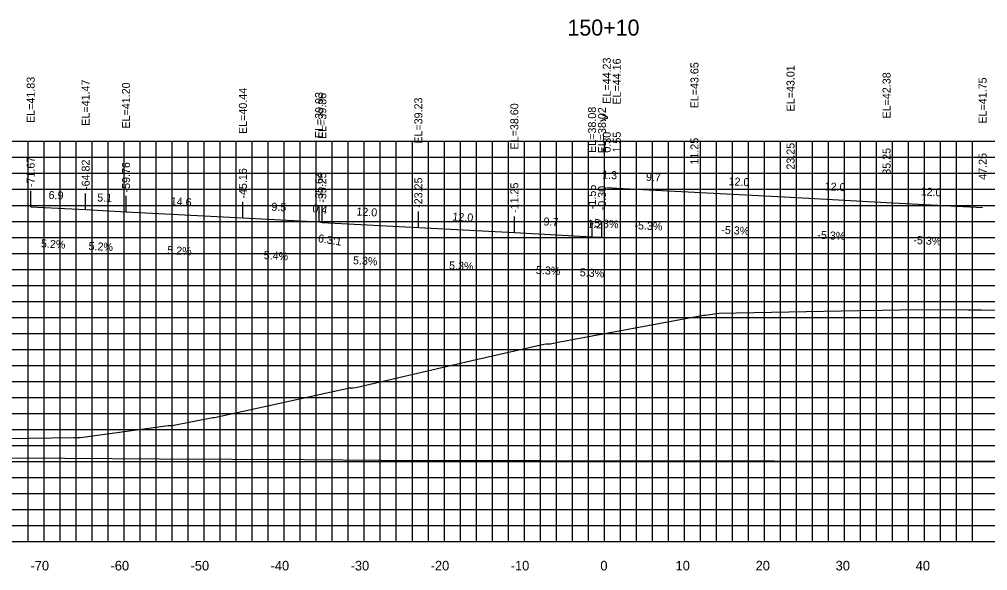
# Model space of a CAD drawing. Extents: x 1800880 to 1818864, y 245271 to 250560.
# Drawn here: x 1808655.4 to 1808776.3, y 249645.6 to 249714.4 of the extents above; entities that cross this region are included whole.
import ezdxf

# ---------------------------------------------------------------- set-up
doc = ezdxf.new("R2010")
doc.units = 0
for name, color, linetype in [('ANNO-TXT', 7, 'Continuous'), ('AXIS', 7, 'Continuous'), ('CL-CNST', 7, 'Continuous'), ('DESIGN - DRAINAGE - Bridges', 7, 'Continuous'), ('Level 32', 7, 'Continuous'), ('Level 37', 7, 'Continuous'), ('Level 46', 7, 'Continuous'), ('Level 62', 7, 'Continuous'), ('SHT-BDR', 7, 'Continuous')]:
    doc.layers.add(name, color=color, linetype=linetype)

msp = doc.modelspace()

# ---------------------------------------------------------------- linework, layer by layer
at = {"layer": 'AXIS'}
msp.add_lwpolyline([(1808728.75, 249693.44), (1808730, 249693.37), (1808739.71, 249692.86), (1808751.71, 249692.23), (1808763.71, 249691.59), (1808775.71, 249690.96)], dxfattribs=at)
at = {"layer": 'CL-CNST'}
msp.add_lwpolyline([(1808645.5, 249661.99), (1808662.11, 249662.21), (1808662.38, 249662.21), (1808662.4, 249662.22), (1808662.52, 249662.22), (1808662.84, 249662.22), (1808662.91, 249662.22), (1808663, 249662.23), (1808673.96, 249663.74), (1808674.22, 249663.74), (1808674.47, 249663.74), (1808679.53, 249664.73), (1808679.73, 249664.73), (1808695.84, 249668.25), (1808696.43, 249668.4), (1808696.55, 249668.42), (1808696.91, 249668.42), (1808697, 249668.42), (1808697.01, 249668.42), (1808697.4, 249668.48), (1808711.74, 249671.78), (1808720.9, 249673.88), (1808721.16, 249673.93), (1808721.33, 249673.93), (1808721.53, 249673.93), (1808721.67, 249673.93), (1808722.87, 249674.18), (1808740.85, 249677.5), (1808741.05, 249677.5), (1808742.8, 249677.76), (1808760.2, 249678.09), (1808763.15, 249678.13), (1808767.53, 249678.22), (1808773.95, 249678.16), (1808774.41, 249678.15), (1808775.57, 249678.15), (1808777.41, 249678.13)], dxfattribs=at)
at = {"layer": 'DESIGN - DRAINAGE - Bridges'}
for p, q in [((1808578.46, 249649.22), (1808878.46, 249649.22)), ((1808658.46, 249649.16), (1808658.46, 249649.22)), ((1808668.46, 249649.16), (1808668.46, 249649.22)), ((1808678.46, 249649.16), (1808678.46, 249649.22)), ((1808688.46, 249649.16), (1808688.46, 249649.22)), ((1808698.46, 249649.16), (1808698.46, 249649.22)), ((1808708.46, 249649.16), (1808708.46, 249649.22)), ((1808718.46, 249649.16), (1808718.46, 249649.22)), ((1808728.46, 249649.16), (1808728.46, 249649.22)), ((1808738.46, 249649.16), (1808738.46, 249649.22)), ((1808748.46, 249649.16), (1808748.46, 249649.22)), ((1808758.46, 249649.16), (1808758.46, 249649.22)), ((1808768.46, 249649.16), (1808768.46, 249649.22))]:
    msp.add_line(p, q, dxfattribs=at)
at = {"layer": 'Level 37'}
for p, q in [((1808656.78, 249691.04), (1808656.78, 249693.04)), ((1808663.64, 249690.68), (1808663.64, 249692.68)), ((1808668.69, 249690.42), (1808668.69, 249692.42)), ((1808683.29, 249689.65), (1808683.29, 249691.65)), ((1808692.81, 249689.14), (1808692.81, 249691.14)), ((1808692.81, 249689.14), (1808692.81, 249691.14)), ((1808693.21, 249689.08), (1808693.21, 249691.08)), ((1808705.21, 249688.44), (1808705.21, 249690.44)), ((1808717.21, 249687.81), (1808717.21, 249689.81)), ((1808726.91, 249687.3), (1808726.91, 249689.3)), ((1808728.15, 249687.23), (1808728.15, 249689.23))]:
    msp.add_line(p, q, dxfattribs=at)
at = {"layer": 'Level 46'}
for p, q in [((1808578.46, 249699.22), (1808878.46, 249699.22)), ((1808656.46, 249649.22), (1808656.46, 249699.22)), ((1808658.46, 249649.22), (1808658.46, 249699.22)), ((1808660.46, 249649.22), (1808660.46, 249699.22)), ((1808662.46, 249649.22), (1808662.46, 249699.22)), ((1808664.46, 249649.22), (1808664.46, 249699.22)), ((1808666.46, 249649.22), (1808666.46, 249699.22)), ((1808668.46, 249649.22), (1808668.46, 249699.22)), ((1808670.46, 249649.22), (1808670.46, 249699.22)), ((1808672.46, 249649.22), (1808672.46, 249699.22)), ((1808674.46, 249649.22), (1808674.46, 249699.22)), ((1808676.46, 249649.22), (1808676.46, 249699.22)), ((1808678.46, 249649.22), (1808678.46, 249699.22)), ((1808680.46, 249649.22), (1808680.46, 249699.22)), ((1808682.46, 249649.22), (1808682.46, 249699.22)), ((1808684.46, 249649.22), (1808684.46, 249699.22)), ((1808686.46, 249649.22), (1808686.46, 249699.22)), ((1808688.46, 249649.22), (1808688.46, 249699.22)), ((1808690.46, 249649.22), (1808690.46, 249699.22)), ((1808692.46, 249649.22), (1808692.46, 249699.22)), ((1808694.46, 249649.22), (1808694.46, 249699.22)), ((1808696.46, 249649.22), (1808696.46, 249699.22)), ((1808698.46, 249649.22), (1808698.46, 249699.22)), ((1808700.46, 249649.22), (1808700.46, 249699.22)), ((1808702.46, 249649.22), (1808702.46, 249699.22)), ((1808704.46, 249649.22), (1808704.46, 249699.22)), ((1808706.46, 249649.22), (1808706.46, 249699.22)), ((1808708.46, 249649.22), (1808708.46, 249699.22)), ((1808710.46, 249649.22), (1808710.46, 249699.22)), ((1808712.46, 249649.22), (1808712.46, 249699.22)), ((1808714.46, 249649.22), (1808714.46, 249699.22)), ((1808716.46, 249649.22), (1808716.46, 249699.22)), ((1808718.46, 249649.22), (1808718.46, 249699.22)), ((1808720.46, 249649.22), (1808720.46, 249699.22)), ((1808722.46, 249649.22), (1808722.46, 249699.22)), ((1808724.46, 249649.22), (1808724.46, 249699.22)), ((1808726.46, 249649.22), (1808726.46, 249699.22)), ((1808728.46, 249649.22), (1808728.46, 249699.22)), ((1808730.46, 249649.22), (1808730.46, 249699.22)), ((1808732.46, 249649.22), (1808732.46, 249699.22)), ((1808734.46, 249649.22), (1808734.46, 249699.22)), ((1808736.46, 249649.22), (1808736.46, 249699.22)), ((1808738.46, 249649.22), (1808738.46, 249699.22)), ((1808740.46, 249649.22), (1808740.46, 249699.22)), ((1808742.46, 249649.22), (1808742.46, 249699.22)), ((1808744.46, 249649.22), (1808744.46, 249699.22)), ((1808746.46, 249649.22), (1808746.46, 249699.22)), ((1808748.46, 249649.22), (1808748.46, 249699.22)), ((1808750.46, 249649.22), (1808750.46, 249699.22)), ((1808752.46, 249649.22), (1808752.46, 249699.22)), ((1808754.46, 249649.22), (1808754.46, 249699.22)), ((1808756.46, 249649.22), (1808756.46, 249699.22)), ((1808758.46, 249649.22), (1808758.46, 249699.22)), ((1808760.46, 249649.22), (1808760.46, 249699.22)), ((1808762.46, 249649.22), (1808762.46, 249699.22)), ((1808764.46, 249649.22), (1808764.46, 249699.22)), ((1808766.46, 249649.22), (1808766.46, 249699.22)), ((1808768.46, 249649.22), (1808768.46, 249699.22)), ((1808770.46, 249649.22), (1808770.46, 249699.22)), ((1808772.46, 249649.22), (1808772.46, 249699.22)), ((1808774.46, 249649.22), (1808774.46, 249699.22)), ((1808578.46, 249697.22), (1808878.46, 249697.22)), ((1808578.46, 249695.22), (1808878.46, 249695.22)), ((1808578.46, 249693.22), (1808878.46, 249693.22)), ((1808578.46, 249691.22), (1808878.46, 249691.22)), ((1808578.46, 249689.22), (1808878.46, 249689.22)), ((1808578.46, 249687.22), (1808878.46, 249687.22)), ((1808578.46, 249685.22), (1808878.46, 249685.22)), ((1808578.46, 249683.22), (1808878.46, 249683.22)), ((1808578.46, 249681.22), (1808878.46, 249681.22)), ((1808578.46, 249679.22), (1808878.46, 249679.22)), ((1808578.46, 249677.22), (1808878.46, 249677.22)), ((1808578.46, 249675.22), (1808878.46, 249675.22)), ((1808578.46, 249673.22), (1808878.46, 249673.22)), ((1808578.46, 249671.22), (1808878.46, 249671.22)), ((1808578.46, 249669.22), (1808878.46, 249669.22)), ((1808578.46, 249667.22), (1808878.46, 249667.22)), ((1808578.46, 249665.22), (1808878.46, 249665.22)), ((1808578.46, 249663.22), (1808878.46, 249663.22)), ((1808578.46, 249661.22), (1808878.46, 249661.22)), ((1808578.46, 249659.22), (1808878.46, 249659.22)), ((1808578.46, 249657.22), (1808878.46, 249657.22)), ((1808578.46, 249655.22), (1808878.46, 249655.22)), ((1808578.46, 249653.22), (1808878.46, 249653.22)), ((1808578.46, 249651.22), (1808878.46, 249651.22)), ((1808578.46, 249649.22), (1808878.46, 249649.22))]:
    msp.add_line(p, q, dxfattribs=at)
at = {"layer": 'Level 62'}
for points in [[(1808656.78, 249691.04), (1808663.64, 249690.68), (1808668.69, 249690.42), (1808683.29, 249689.65), (1808692.81, 249689.14)], [(1808692.81, 249689.14), (1808693.21, 249689.08), (1808705.21, 249688.44), (1808717.21, 249687.81), (1808726.91, 249687.3), (1808728.15, 249687.23)], [(1808578.46, 249660.49), (1808589.55, 249660.24), (1808598.72, 249660.17), (1808617.31, 249659.94), (1808630.39, 249659.85), (1808645.06, 249659.71), (1808661.03, 249659.64), (1808672.82, 249659.55), (1808690.99, 249659.49), (1808700.58, 249659.4), (1808720.5, 249659.36), (1808728.33, 249659.31), (1808749.68, 249659.31), (1808756.09, 249659.27), (1808778.61, 249659.3), (1808783.84, 249659.26), (1808807.35, 249659.34), (1808811.6, 249659.33), (1808835.95, 249659.44), (1808839.35, 249659.45), (1808864.44, 249659.58), (1808867.11, 249659.54), (1808878.46, 249659.6)]]:
    msp.add_lwpolyline(points, dxfattribs=at)

# ---------------------------------------------------------------- texts
for s, p in [('-70', (1808656.75, 249645.62)), ('-60', (1808666.75, 249645.62)), ('-50', (1808676.75, 249645.62)), ('-40', (1808686.75, 249645.62)), ('-30', (1808696.75, 249645.62)), ('-20', (1808706.75, 249645.62)), ('-10', (1808716.75, 249645.62)), ('0', (1808727.95, 249645.62)), ('10', (1808737.35, 249645.62)), ('20', (1808747.35, 249645.62)), ('30', (1808757.35, 249645.62)), ('40', (1808767.35, 249645.62))]:
    msp.add_text(s, height=1.2).set_placement(p)
at = {"layer": 'ANNO-TXT'}
for s, rotation, p in [('1.3', 356.9763, (1808728.16, 249694.57)), ('9.7', 356.9763, (1808733.63, 249694.28)), ('12.0', 356.9763, (1808743.95, 249693.74)), ('12.0', 356.9763, (1808755.95, 249693.11)), ('12.0', 356.9763, (1808767.95, 249692.47)), ('6.9', 357.0133, (1808658.99, 249692.03)), ('5.1', 357.0007, (1808665.07, 249691.71)), ('14.6', 357.0007, (1808674.25, 249691.23)), ('9.5', 356.9216, (1808686.83, 249690.56)), ('0.4', 350.9508, (1808691.92, 249690.4)), ('12.0', 356.9763, (1808697.45, 249689.96)), ('12.0', 356.9763, (1808709.45, 249689.32)), ('9.7', 356.9763, (1808720.83, 249688.72)), ('1.2', 356.9763, (1808726.31, 249688.43)), ('-5.3%', 356.9763, (1808726.71, 249688.54)), ('-5.3%', 356.9763, (1808732.19, 249688.25)), ('-5.3%', 356.9763, (1808743.04, 249687.68)), ('-5.3%', 356.9763, (1808755.04, 249687.05)), ('-5.3%', 356.9763, (1808767.04, 249686.41)), ('5.2%', 357.0133, (1808658.04, 249685.97)), ('5.2%', 357.0007, (1808663.99, 249685.66)), ('5.2%', 357.0007, (1808673.82, 249685.14)), ('5.4%', 356.9216, (1808685.87, 249684.51)), ('5.3%', 356.9763, (1808697.03, 249683.87)), ('5.3%', 356.9763, (1808709.03, 249683.24)), ('5.3%', 356.9763, (1808719.88, 249682.66)), ('5.3%', 356.9763, (1808725.36, 249682.37))]:
    msp.add_text(s, height=1, rotation=rotation, dxfattribs=at).set_placement(p)
at = {"layer": 'DESIGN - DRAINAGE - Bridges'}
msp.add_text('>', height=1.5, dxfattribs=at).set_placement((1808727.85, 249701.47))
at = {"layer": 'Level 32'}
msp.add_text('150+10', height=2, dxfattribs=at).set_placement((1808723.84, 249712.42))
at = {"layer": 'Level 37'}
msp.add_text('6.3:1', height=1, rotation=350.9508, dxfattribs=at).set_placement((1808692.62, 249686.64))
at = {"layer": 'SHT-BDR'}
for s, p in [('EL=44.23', (1808729.25, 249703.91)), ('EL=44.16', (1808730.5, 249703.8)), ('EL=43.65', (1808740.21, 249703.33)), ('EL=43.01', (1808752.21, 249702.95)), ('EL=42.38', (1808764.21, 249702.07)), ('EL=41.83', (1808657.28, 249701.51)), ('EL=41.47', (1808664.14, 249701.16)), ('EL=41.20', (1808669.19, 249700.81)), ('EL=41.75', (1808776.21, 249701.43)), ('EL=40.44', (1808683.79, 249700.13)), ('EL=39.93', (1808693.31, 249699.61)), ('EL=39.93', (1808693.31, 249699.61)), ('EL=39.86', (1808693.71, 249699.5)), ('EL=39.23', (1808705.71, 249698.92)), ('EL=38.60', (1808717.71, 249698.2)), ('EL=38.08', (1808727.41, 249697.77)), ('EL=38.02', (1808728.65, 249697.71)), ('0.30', (1808729.25, 249697.8)), ('1.55', (1808730.5, 249697.82)), ('11.25', (1808740.21, 249696.31)), ('23.25', (1808752.21, 249695.68)), ('35.25', (1808764.21, 249695.04)), ('-71.67', (1808657.28, 249693.5)), ('-64.82', (1808664.14, 249693.14)), ('47.25', (1808776.21, 249694.41)), ('-59.76', (1808669.19, 249692.83)), ('-45.16', (1808683.79, 249692.06)), ('-35.64', (1808693.31, 249691.6)), ('-35.64', (1808693.31, 249691.6)), ('-35.25', (1808693.71, 249691.54)), ('-23.25', (1808705.71, 249690.9)), ('-11.25', (1808717.71, 249690.27)), ('-1.55', (1808727.41, 249690.75)), ('-0.30', (1808728.65, 249690.6))]:
    msp.add_text(s, height=1, rotation=90, dxfattribs=at).set_placement(p)

doc.saveas('drawing.dxf')
